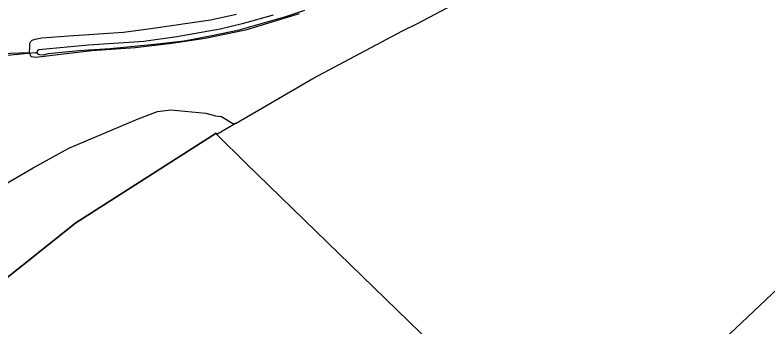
# Model space of a CAD drawing. Extents: x 156141 to 158132, y 385651 to 388399.
# Drawn here: x 156436.6 to 156622.8, y 388086.3 to 388163.4 of the extents above; entities that cross this region are included whole.
import ezdxf

# ---------------------------------------------------------------- set-up
doc = ezdxf.new("R2010")
doc.units = 0
for name, color, linetype in [('IMGEO_Duiker', 7, 'Continuous'), ('IMGEO_Grasland_agrarisch', 7, 'Continuous'), ('IMGEO_Groenvoorziening', 7, 'Continuous'), ('IMGEO_Hek', 7, 'Continuous'), ('IMGEO_Muur', 7, 'Continuous'), ('IMGEO_Rijbaan_lokaal_gesloten', 7, 'Continuous'), ('IMGEO_Waterloop', 7, 'Continuous')]:
    doc.layers.add(name, color=color, linetype=linetype)

msp = doc.modelspace()

# ---------------------------------------------------------------- linework, layer by layer
at = {"layer": 'IMGEO_Duiker'}
msp.add_lwpolyline([(156442.04, 388154.04), (156441.67, 388154.05), (156440.68, 388153.92), (156431.24, 388153.05), (156430.89, 388153.02)], dxfattribs=at)
at = {"layer": 'IMGEO_Grasland_agrarisch'}
for points in [[(156491.34, 388136.66), (156510.26, 388147.7), (156532.46, 388159.46), (156536.18, 388161.31), (156552.01, 388169.77)], [(156491.34, 388136.66), (156486.55, 388133.87)], [(156642.93, 387982.02), (156585.67, 388037.42), (156493.67, 388126.77), (156486.55, 388133.87)]]:
    msp.add_lwpolyline(points, dxfattribs=at)
at = {"layer": 'IMGEO_Groenvoorziening'}
for points in [[(156506.87, 388163.71), (156493.66, 388159.65), (156483.68, 388157.54), (156475.4, 388156.31), (156466.31, 388155.25), (156455.6, 388154.52), (156446.55, 388153.46), (156441.79, 388152.87), (156440.65, 388153.05), (156440.18, 388154.05)], [(156440.18, 388154.05), (156440.27, 388155.65), (156440.33, 388156.44), (156440.5, 388156.74), (156440.88, 388157.12), (156441.65, 388157.39), (156443.28, 388157.7), (156449.92, 388158.27), (156463.45, 388159.17), (156470.24, 388160.02), (156484.99, 388162.16), (156491.38, 388163.59)], [(156440.18, 388154.05), (156433.11, 388153.81)], [(156434.17, 388121.59), (156441.14, 388125.58), (156449.97, 388130.46), (156467.06, 388137.72), (156471.9, 388139.51), (156475.18, 388139.91), (156483.85, 388139.08), (156486.17, 388138.42), (156487.66, 388138.25), (156490.45, 388136.58), (156491.34, 388136.66)], [(156486.55, 388133.87), (156486.37, 388134.18), (156451.68, 388111.98), (156391.31, 388063.96), (156369.43, 388042.53), (156347.08, 388015.24), (156325.44, 387983.67), (156344.7, 387965.06), (156336.42, 387962.51), (156328.32, 387970.39), (156324.89, 387966.79), (156324.27, 387967.4), (156319.96, 387963.24), (156324.19, 387958.87), (156324.58, 387959.24), (156337.15, 387947.25)]]:
    msp.add_lwpolyline(points, dxfattribs=at)
at = {"layer": 'IMGEO_Hek'}
msp.add_lwpolyline([(156642.93, 387982.02), (156585.67, 388037.42), (156493.67, 388126.77), (156486.55, 388133.87)], dxfattribs=at)
at = {"layer": 'IMGEO_Muur'}
msp.add_lwpolyline([(156344.7, 387965.06), (156325.44, 387983.67), (156347.08, 388015.24), (156369.43, 388042.53), (156391.31, 388063.96), (156451.68, 388111.98), (156486.37, 388134.18), (156486.55, 388133.87)], dxfattribs=at)
at = {"layer": 'IMGEO_Rijbaan_lokaal_gesloten'}
msp.add_lwpolyline([(156692.7, 388148.63), (156687.2, 388154.59), (156646.01, 388115.41), (156600.05, 388071.96), (156593.59, 388078)], dxfattribs=at)
at = {"layer": 'IMGEO_Waterloop'}
msp.add_lwpolyline([(156500.48, 388163.38), (156492.79, 388161.23), (156487.36, 388159.9), (156476.61, 388158.01), (156468.52, 388156.81), (156454.82, 388155.92), (156442.5, 388154.77), (156442.08, 388154.42), (156442.04, 388154.04), (156442.23, 388153.82), (156442.66, 388153.62), (156443.66, 388153.53), (156444.92, 388153.86), (156452.39, 388154.59), (156460.17, 388155.09), (156471.09, 388156.15), (156478.47, 388157.02), (156485.29, 388158.28), (156492.05, 388159.7), (156503.6, 388163), (156508.25, 388164.55)], dxfattribs=at)

doc.saveas('drawing.dxf')
